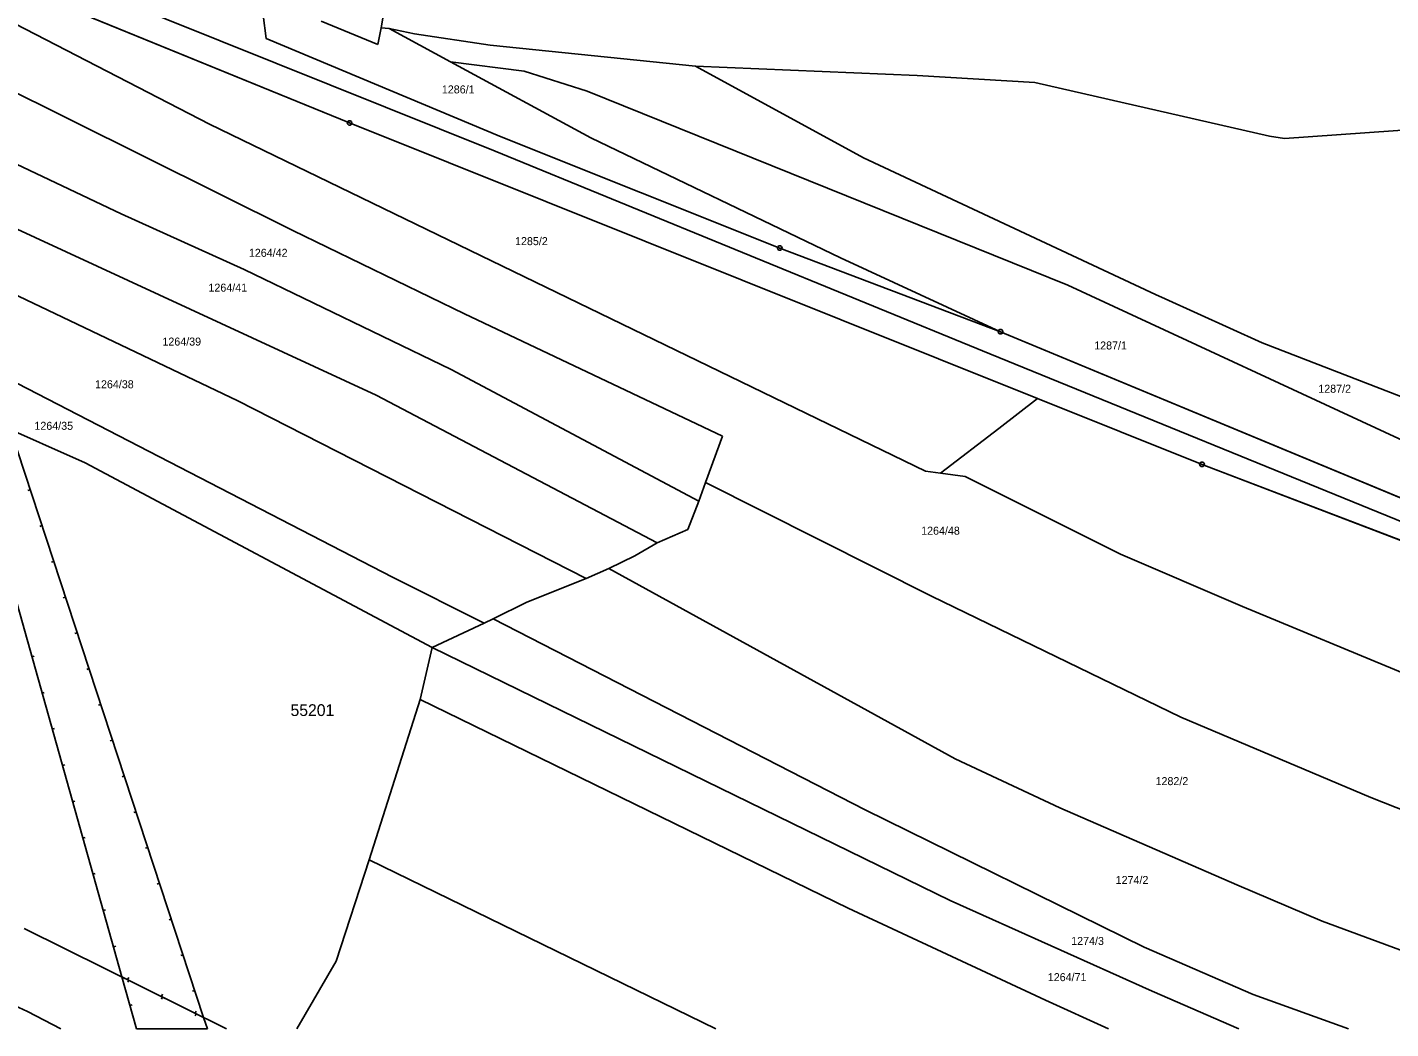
# Model space of a CAD drawing. Extents: x -777309 to -774195, y -1144706 to -1143600.
# Drawn here: x -776962 to -776672.3, y -1144100 to -1143887.2 of the extents above; entities that cross this region are included whole.
import ezdxf

# ---------------------------------------------------------------- set-up
doc = ezdxf.new("R2010")
doc.units = 0
for name, color, linetype in [('1', 7, 'Continuous'), ('11', 7, 'Continuous'), ('13', 7, 'Continuous'), ('2', 7, 'Continuous'), ('6', 7, 'Continuous'), ('8', 7, 'Continuous')]:
    doc.layers.add(name, color=color, linetype=linetype)

msp = doc.modelspace()

# ---------------------------------------------------------------- linework, layer by layer
at = {"layer": '1'}
for p, q in [((-776959.34, -1143880.62), (-776893.47, -1143907.54)), ((-776911.17, -1143889.61), (-776911.85, -1143884.6)), ((-776886.05, -1143883.15), (-776886.8, -1143887.3)), ((-776964.5, -1143886.48), (-776923.23, -1143907.82)), ((-776899.48, -1143885.93), (-776887.44, -1143890.85)), ((-776886.8, -1143887.3), (-776887.44, -1143890.85)), ((-776885.06, -1143887.49), (-776886.8, -1143887.3)), ((-776879.7, -1143888.6), (-776885.06, -1143887.49)), ((-776885.06, -1143887.49), (-776872.03, -1143894.55)), ((-776989.05, -1143888.84), (-776905.56, -1143930.42)), ((-776861.29, -1143910.51), (-776911.17, -1143889.61)), ((-776863.61, -1143891.01), (-776879.7, -1143888.6)), ((-776820, -1143895.49), (-776863.61, -1143891.01)), ((-776872.03, -1143894.55), (-776842.24, -1143910.67)), ((-776872.03, -1143894.55), (-776856.4, -1143896.55)), ((-776820, -1143895.49), (-776772.87, -1143897.45)), ((-776820, -1143895.49), (-776784.26, -1143914.96)), ((-776856.4, -1143896.55), (-776843.03, -1143900.79)), ((-776772.87, -1143897.45), (-776747.85, -1143898.96)), ((-776698.05, -1143910.34), (-776747.85, -1143898.96)), ((-776843.03, -1143900.79), (-776740.86, -1143942.01)), ((-776771.13, -1143981.54), (-776923.23, -1143907.82)), ((-776747.29, -1143966.09), (-776893.47, -1143907.54)), ((-776942.03, -1143926.84), (-776978.29, -1143909.65)), ((-776802.08, -1143934.12), (-776861.29, -1143910.51)), ((-776789.16, -1143936.23), (-776842.24, -1143910.67)), ((-776694.83, -1143910.84), (-776698.05, -1143910.34)), ((-776694.83, -1143910.84), (-776657.28, -1143908.19)), ((-776917.2, -1143966.59), (-777028.37, -1143913.63)), ((-776784.26, -1143914.96), (-776722.27, -1143943.99)), ((-776915.87, -1143938.7), (-776942.03, -1143926.84)), ((-776966.84, -1143928.84), (-776887.84, -1143965.39)), ((-776905.56, -1143930.42), (-776869.06, -1143948.13)), ((-776802.08, -1143934.12), (-776755.18, -1143951.9)), ((-776789.16, -1143936.23), (-776755.18, -1143951.9)), ((-776871.91, -1143959.94), (-776915.87, -1143938.7)), ((-776740.86, -1143942.01), (-776659.21, -1143979.86)), ((-776998.38, -1143945.16), (-776884.37, -1144004.05)), ((-776720.17, -1143944.94), (-776722.27, -1143943.99)), ((-776699.56, -1143954.27), (-776720.17, -1143944.94)), ((-776869.06, -1143948.13), (-776814.26, -1143974.07)), ((-776949.67, -1143979.74), (-777007.46, -1143954.02)), ((-776755.18, -1143951.9), (-776617.86, -1144008.92)), ((-776655.56, -1143971.36), (-776699.56, -1143954.27)), ((-776819.3, -1143987.88), (-776871.91, -1143959.94)), ((-776887.84, -1143965.39), (-776828.14, -1143996.73)), ((-776843.21, -1144004.32), (-776917.2, -1143966.59)), ((-776755.51, -1143972.46), (-776747.29, -1143966.09)), ((-776712.36, -1143980.08), (-776747.29, -1143966.09)), ((-776817.86, -1143983.94), (-776814.26, -1143974.07)), ((-776767.95, -1143981.96), (-776755.51, -1143972.46)), ((-776949.67, -1143979.74), (-776875.92, -1144018.96)), ((-776712.36, -1143980.08), (-776627.91, -1144012.39)), ((-776767.95, -1143981.96), (-776771.13, -1143981.54)), ((-776762.67, -1143982.65), (-776767.95, -1143981.96)), ((-776729.67, -1143999.15), (-776762.67, -1143982.65)), ((-776819.3, -1143987.88), (-776817.86, -1143983.94)), ((-776769.85, -1144008.09), (-776817.86, -1143983.94)), ((-776821.64, -1143993.91), (-776819.3, -1143987.88)), ((-776821.64, -1143993.91), (-776828.14, -1143996.73)), ((-776832.85, -1143999.5), (-776828.14, -1143996.73)), ((-776832.85, -1143999.5), (-776838.37, -1144002.22)), ((-776703.74, -1144010.31), (-776729.67, -1143999.15)), ((-776843.21, -1144004.32), (-776838.37, -1144002.22)), ((-776764.83, -1144042.65), (-776838.37, -1144002.22)), ((-776884.37, -1144004.05), (-776864.86, -1144013.82)), ((-776843.21, -1144004.32), (-776855.85, -1144009.38)), ((-776855.85, -1144009.38), (-776862.96, -1144012.88)), ((-776716.84, -1144033.79), (-776769.85, -1144008.09)), ((-776668.57, -1144024.89), (-776703.74, -1144010.31)), ((-776875.92, -1144018.96), (-776864.86, -1144013.82)), ((-776862.96, -1144012.88), (-776864.86, -1144013.82)), ((-776862.96, -1144012.88), (-776783.91, -1144053.5)), ((-776875.92, -1144018.96), (-776878.46, -1144030.07)), ((-776875.92, -1144018.96), (-776765.86, -1144072.72)), ((-776889.31, -1144064.09), (-776878.46, -1144030.07)), ((-776787.51, -1144074.38), (-776878.46, -1144030.07)), ((-776716.84, -1144033.79), (-776676.48, -1144050.89)), ((-776764.83, -1144042.65), (-776742.59, -1144053.03)), ((-776651.82, -1144060.64), (-776676.48, -1144050.89)), ((-776783.91, -1144053.5), (-776724.69, -1144082.64)), ((-776742.59, -1144053.03), (-776704.99, -1144069.44)), ((-777036.4, -1144062.59), (-776961.92, -1144096.33)), ((-776889.31, -1144064.09), (-776896.32, -1144085.61)), ((-776889.31, -1144064.09), (-776815.64, -1144100)), ((-776704.99, -1144069.44), (-776686.85, -1144077.14)), ((-776765.86, -1144072.72), (-776722.96, -1144092.01)), ((-776787.51, -1144074.38), (-776745.61, -1144093.96)), ((-776919.61, -1144100), (-776962.58, -1144078.67)), ((-776686.85, -1144077.14), (-776625.26, -1144100)), ((-776724.69, -1144082.64), (-776701.51, -1144092.76)), ((-776896.32, -1144085.61), (-776904.71, -1144100)), ((-776722.96, -1144092.01), (-776704.55, -1144100)), ((-776681.24, -1144100), (-776701.51, -1144092.76)), ((-776961.92, -1144096.33), (-776954.85, -1144100)), ((-776745.61, -1144093.96), (-776732.24, -1144100))]:
    msp.add_line(p, q, dxfattribs=at)
at = {"layer": '11'}
for points in [[(-777300, -1143845.82), (-777292.27, -1143847.75), (-777289.53, -1143848.43), (-777281.88, -1143848.9), (-777167.58, -1143858.82), (-777035.36, -1143870.54), (-777014.02, -1143874.66), (-776998.39, -1143882.22), (-776992.99, -1143881.07), (-776972.79, -1143876.78), (-776970.83, -1143876.37), (-776959.34, -1143880.62), (-776893.47, -1143907.54), (-776747.29, -1143966.09), (-776712.36, -1143980.08), (-776627.91, -1144012.39)], [(-776617.86, -1144008.92), (-776755.18, -1143951.9), (-776802.08, -1143934.12), (-776861.29, -1143910.51), (-776911.17, -1143889.61), (-776911.85, -1143884.6), (-776932.26, -1143880.54), (-776937.4, -1143878.07), (-776958.69, -1143867.83), (-776969.85, -1143863.66)]]:
    msp.add_lwpolyline(points, dxfattribs=at)
at = {"layer": '13'}
for p, q in [((-776961.33, -1143985.49), (-776961.81, -1143985.65)), ((-776958.84, -1143993.09), (-776959.31, -1143993.25)), ((-776956.34, -1144000.69), (-776956.81, -1144000.85)), ((-776953.84, -1144008.29), (-776954.31, -1144008.45)), ((-776951.34, -1144015.89), (-776951.82, -1144016.05)), ((-776960.98, -1144020.97), (-776960.5, -1144020.84)), ((-776948.84, -1144023.49), (-776949.32, -1144023.65)), ((-776958.81, -1144028.68), (-776958.33, -1144028.54)), ((-776946.34, -1144031.09), (-776946.82, -1144031.25)), ((-776956.65, -1144036.38), (-776956.17, -1144036.24)), ((-776943.85, -1144038.69), (-776944.32, -1144038.85)), ((-776954.48, -1144044.08), (-776954, -1144043.94)), ((-776941.35, -1144046.29), (-776941.82, -1144046.45)), ((-776952.32, -1144051.78), (-776951.83, -1144051.64)), ((-776938.85, -1144053.89), (-776939.33, -1144054.05)), ((-776950.15, -1144059.48), (-776949.67, -1144059.34)), ((-776936.35, -1144061.49), (-776936.83, -1144061.65)), ((-776947.98, -1144067.18), (-776947.5, -1144067.05)), ((-776933.85, -1144069.09), (-776934.33, -1144069.25)), ((-776945.82, -1144074.88), (-776945.34, -1144074.75)), ((-776931.36, -1144076.69), (-776931.83, -1144076.85)), ((-776943.65, -1144082.58), (-776943.17, -1144082.45)), ((-776928.86, -1144084.29), (-776929.33, -1144084.45)), ((-776940.63, -1144089.57), (-776940.4, -1144089.12)), ((-776940.39, -1144089.69), (-776940.61, -1144090.14)), ((-776933.46, -1144093.13), (-776933.24, -1144092.68)), ((-776933.22, -1144093.25), (-776933.44, -1144093.69)), ((-776926.36, -1144091.89), (-776926.83, -1144092.05)), ((-776940.14, -1144095.08), (-776939.66, -1144094.94)), ((-776926.29, -1144096.68), (-776926.07, -1144096.24)), ((-776926.06, -1144096.8), (-776926.28, -1144097.25)), ((-776938.75, -1144100), (-776923.69, -1144100))]:
    msp.add_line(p, q, dxfattribs=at)
msp.add_lwpolyline([(-776965.55, -1143972.67), (-776924.49, -1144097.58), (-776941.86, -1144088.96), (-776975.85, -1143968.09)], close=True, dxfattribs=at)
msp.add_lwpolyline([(-776923.69, -1144100), (-776924.49, -1144097.58), (-776941.86, -1144088.96), (-776938.75, -1144100)], dxfattribs=at)
at = {"layer": '6'}
for p, q in [((-776862.57, -1143913.55), (-777015.55, -1143852.07)), ((-776862.57, -1143913.55), (-776757.42, -1143956.62)), ((-776624.86, -1144010.72), (-776757.42, -1143956.62))]:
    msp.add_line(p, q, dxfattribs=at)
at = {"layer": '8'}
for p, q in [((-776893.59, -1143907.54), (-776893.35, -1143907.54)), ((-776802.2, -1143934.12), (-776801.96, -1143934.12)), ((-776755.3, -1143951.9), (-776755.06, -1143951.9)), ((-776712.48, -1143980.08), (-776712.24, -1143980.08))]:
    msp.add_line(p, q, dxfattribs=at)
for points in [[(-776893.32, -1143907.06), (-776893.07, -1143907.24), (-776892.97, -1143907.53), (-776893.07, -1143907.82), (-776893.32, -1143908), (-776893.63, -1143908), (-776893.88, -1143907.82), (-776893.98, -1143907.53), (-776893.88, -1143907.24), (-776893.63, -1143907.06)], [(-776801.93, -1143933.64), (-776801.68, -1143933.82), (-776801.58, -1143934.11), (-776801.68, -1143934.4), (-776801.93, -1143934.58), (-776802.24, -1143934.58), (-776802.49, -1143934.4), (-776802.59, -1143934.11), (-776802.49, -1143933.82), (-776802.24, -1143933.64)], [(-776755.03, -1143951.42), (-776754.78, -1143951.6), (-776754.68, -1143951.89), (-776754.78, -1143952.18), (-776755.03, -1143952.36), (-776755.34, -1143952.36), (-776755.59, -1143952.18), (-776755.69, -1143951.89), (-776755.59, -1143951.6), (-776755.34, -1143951.42)], [(-776712.21, -1143979.6), (-776711.96, -1143979.78), (-776711.86, -1143980.07), (-776711.96, -1143980.36), (-776712.21, -1143980.54), (-776712.52, -1143980.54), (-776712.77, -1143980.36), (-776712.87, -1143980.07), (-776712.77, -1143979.78), (-776712.52, -1143979.6)]]:
    msp.add_lwpolyline(points, close=True, dxfattribs=at)

# ---------------------------------------------------------------- texts
at = {"layer": '11'}
msp.add_text('55201', height=2.5, dxfattribs=at).set_placement((-776906.02, -1144033.55))
at = {"layer": '2'}
for s, p in [('1286/1', (-776873.87, -1143901.26)), ('1264/42', (-776914.87, -1143935.98)), ('1285/2', (-776858.32, -1143933.5)), ('1264/41', (-776923.46, -1143943.38)), ('1264/39', (-776933.24, -1143954.84)), ('1287/1', (-776735.27, -1143955.67)), ('1264/38', (-776947.56, -1143963.91)), ('1287/2', (-776687.66, -1143964.86)), ('1264/35', (-776960.44, -1143972.74)), ('1264/48', (-776772.04, -1143995.03)), ('1282/2', (-776722.24, -1144048.24)), ('1274/2', (-776730.71, -1144069.25)), ('1274/3', (-776740.16, -1144082.2)), ('1264/71', (-776745.13, -1144089.89))]:
    msp.add_text(s, height=1.7, dxfattribs=at).set_placement(p)

doc.saveas('drawing.dxf')
